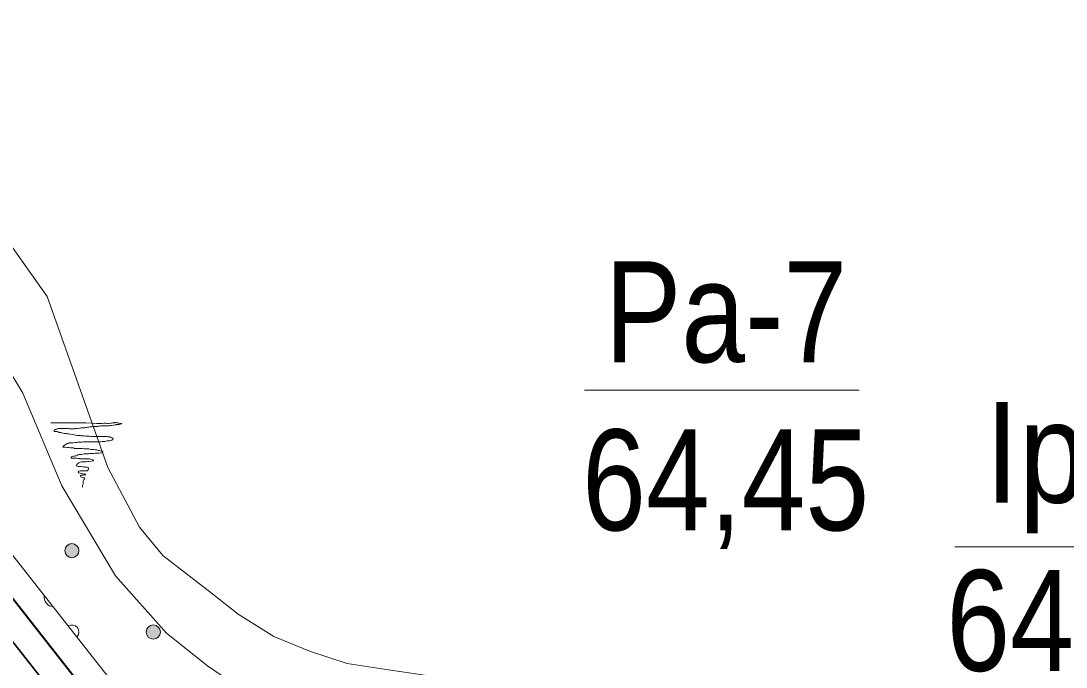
# Model space of a CAD drawing. Extents: x 640104 to 640970, y 6442278 to 6442689.
# Drawn here: x 640852.42 to 640883.5, y 6442565.13 to 6442584.35 of the extents above; entities that cross this region are included whole.
import ezdxf
from ezdxf.enums import TextEntityAlignment as Align

# ---------------------------------------------------------------- set-up
doc = ezdxf.new("R2010")
doc.units = 0
doc.header["$LTSCALE"] = 1.2
doc.linetypes.add('MEDIUM_DASHED', pattern=[4.5, 3, -1.5])
for name, color, linetype, lineweight in [('31', 7, 'Continuous', 13), ('32', 7, 'Continuous', 25), ('35', 7, 'Continuous', 35), ('40', 7, 'Continuous', 13), ('43', 7, 'Continuous', 13), ('45', 7, 'Continuous', 13)]:
    doc.layers.add(name, color=color, linetype=linetype, lineweight=lineweight)

msp = doc.modelspace()

# ---------------------------------------------------------------- hatches: boundary and pattern name
at = {"layer": '45'}
for points in [[(640854.145, 6442568.595, 1), (640853.725, 6442568.595, 1)], [(640856.565, 6442566.175, 1), (640856.145, 6442566.175, 1)]]:
    msp.add_hatch(color=256, dxfattribs=at).paths.add_polyline_path(points)

# ---------------------------------------------------------------- linework, layer by layer
at = {"layer": '31'}
for points in [[(640795.09, 6442584.35), (640814.42, 6442583.6), (640821.25, 6442583.41), (640827.17, 6442582.76), (640831.24, 6442582), (640834.55, 6442580.89), (640839.22, 6442579.33), (640840.63, 6442578.96), (640843.45, 6442578.09), (640845.19, 6442577.33), (640846.17, 6442576.68), (640848.01, 6442574.94), (640849.55, 6442572.33), (640852.14, 6442568.5), (640855.23, 6442564.57), (640856.17, 6442563.88), (640857.88, 6442562.74), (640859.67, 6442561.73), (640862.23, 6442560.67), (640868.09, 6442559.47), (640873.31, 6442558.39), (640877.43, 6442557.25), (640884.28, 6442553.98)], [(640852.17, 6442577.61), (640853.2, 6442576.15), (640855, 6442571.07), (640855.94, 6442569.29), (640856.64, 6442568.45), (640858.08, 6442567.34), (640858.88, 6442566.71), (640859.94, 6442566.04), (640861.03, 6442565.6), (640862.12, 6442565.24), (640863.15, 6442565.08), (640866.9, 6442564.53), (640873.27, 6442563.44), (640875.86, 6442562.92), (640877.83, 6442562.32), (640878.97, 6442561.87), (640880.26, 6442561.22), (640884.27, 6442558.94), (640890.8, 6442555.81), (640895.27, 6442553.94), (640903.34, 6442551), (640905.53, 6442550.44), (640907.99, 6442550.17)], [(640850.57, 6442576.43), (640852.48, 6442573.28), (640853.64, 6442570.52), (640855.23, 6442567.85), (640856.75, 6442566.14), (640857.97, 6442565.17), (640859.03, 6442564.45), (640859.93, 6442564.05), (640860.93, 6442563.61), (640862.7, 6442563.03), (640866.72, 6442562.22), (640869.29, 6442561.77), (640873.32, 6442561.41), (640874.34, 6442561.1), (640876.18, 6442560.47), (640877.9, 6442559.49), (640881, 6442556.73), (640884.28, 6442553.98), (640888.13, 6442551.91), (640890.02, 6442551.1), (640891.92, 6442550.24), (640895.37, 6442548.86), (640901.98, 6442546.85), (640907.61, 6442545.9)]]:
    msp.add_lwpolyline(points, dxfattribs=at)
at = {"layer": '32', "lineweight": 13}
for p, q in [((640869.18, 6442573.37), (640877.35, 6442573.37)), ((640880.19, 6442568.71), (640888.51, 6442568.71))]:
    msp.add_line(p, q, dxfattribs=at)
at = {"layer": '35', "lineweight": 40}
msp.add_lwpolyline([(640795.06, 6442583.55), (640814.39, 6442582.8), (640821.2, 6442582.61), (640827.05, 6442581.97), (640831.04, 6442581.22), (640834.3, 6442580.13), (640838.99, 6442578.56), (640840.41, 6442578.19), (640843.17, 6442577.34), (640844.8, 6442576.63), (640845.67, 6442576.05), (640847.38, 6442574.44), (640848.87, 6442571.9), (640851.49, 6442568.03), (640854.67, 6442564), (640855.71, 6442563.23), (640857.46, 6442562.06), (640859.32, 6442561.01), (640862, 6442559.9), (640867.93, 6442558.69), (640873.12, 6442557.61), (640877.15, 6442556.5), (640883.92, 6442553.26)], dxfattribs=at)
at = {"layer": '35', "linetype": 'MEDIUM_DASHED'}
msp.add_lwpolyline([(640795.03, 6442582.75), (640814.36, 6442582), (640821.14, 6442581.81), (640826.93, 6442581.17), (640830.84, 6442580.45), (640834.04, 6442579.37), (640838.76, 6442577.8), (640840.19, 6442577.42), (640842.89, 6442576.59), (640844.42, 6442575.92), (640845.17, 6442575.42), (640846.75, 6442573.93), (640848.2, 6442571.48), (640850.85, 6442567.56), (640854.11, 6442563.42), (640855.25, 6442562.57), (640857.04, 6442561.37), (640858.97, 6442560.29), (640861.76, 6442559.13), (640867.77, 6442557.91), (640872.93, 6442556.83), (640876.87, 6442555.74), (640883.47, 6442552.59)], dxfattribs=at)
at = {"layer": '40'}
for points in [[(640853.31, 6442572.4), (640853.34, 6442572.4), (640853.4, 6442572.4), (640853.45, 6442572.4), (640853.46, 6442572.4), (640853.52, 6442572.4), (640853.59, 6442572.4), (640853.76, 6442572.4), (640853.85, 6442572.4), (640853.86, 6442572.4), (640853.88, 6442572.4), (640853.92, 6442572.4), (640853.96, 6442572.4), (640854.01, 6442572.4), (640854.06, 6442572.4), (640854.09, 6442572.4), (640854.13, 6442572.4), (640854.16, 6442572.4), (640854.2, 6442572.4), (640854.24, 6442572.4), (640854.27, 6442572.4), (640854.3, 6442572.4), (640854.35, 6442572.4), (640854.52, 6442572.39), (640854.67, 6442572.38), (640854.72, 6442572.38), (640854.75, 6442572.38), (640854.77, 6442572.38), (640854.79, 6442572.38), (640854.83, 6442572.38), (640854.88, 6442572.39), (640854.9, 6442572.39), (640854.92, 6442572.39), (640854.93, 6442572.39), (640854.95, 6442572.39), (640854.99, 6442572.38), (640855, 6442572.38), (640855.03, 6442572.38), (640855.08, 6442572.39), (640855.11, 6442572.39), (640855.14, 6442572.4), (640855.16, 6442572.4), (640855.2, 6442572.4), (640855.21, 6442572.41), (640855.24, 6442572.41), (640855.26, 6442572.41), (640855.28, 6442572.4), (640855.3, 6442572.4), (640855.32, 6442572.39), (640855.34, 6442572.39)], [(640854.08, 6442572.23), (640854.06, 6442572.23), (640854.03, 6442572.23), (640854.01, 6442572.22), (640854, 6442572.22), (640853.98, 6442572.22), (640853.95, 6442572.22), (640853.93, 6442572.22), (640853.91, 6442572.22), (640853.87, 6442572.22), (640853.85, 6442572.22), (640853.82, 6442572.23), (640853.8, 6442572.23), (640853.79, 6442572.23), (640853.77, 6442572.23), (640853.74, 6442572.23), (640853.72, 6442572.23), (640853.68, 6442572.23), (640853.67, 6442572.23), (640853.65, 6442572.23), (640853.62, 6442572.23), (640853.6, 6442572.23), (640853.58, 6442572.23), (640853.56, 6442572.23), (640853.53, 6442572.23), (640853.51, 6442572.22), (640853.49, 6442572.21), (640853.47, 6442572.21), (640853.45, 6442572.2), (640853.44, 6442572.2), (640853.43, 6442572.19), (640853.41, 6442572.18), (640853.41, 6442572.16), (640853.41, 6442572.14), (640853.46, 6442572.14), (640853.49, 6442572.14), (640853.51, 6442572.13), (640853.53, 6442572.13), (640853.55, 6442572.12), (640853.56, 6442572.11), (640853.59, 6442572.11), (640853.62, 6442572.11), (640853.64, 6442572.1), (640853.67, 6442572.09), (640853.71, 6442572.08), (640853.74, 6442572.08), (640853.77, 6442572.08), (640853.79, 6442572.07), (640853.83, 6442572.07), (640853.89, 6442572.06)], [(640855.34, 6442572.39), (640855.36, 6442572.38), (640855.38, 6442572.38), (640855.41, 6442572.38), (640855.42, 6442572.37), (640855.41, 6442572.37), (640855.41, 6442572.37), (640855.39, 6442572.37), (640855.37, 6442572.36), (640855.34, 6442572.35), (640855.32, 6442572.35), (640855.3, 6442572.35), (640855.28, 6442572.35), (640855.26, 6442572.35), (640855.25, 6442572.34), (640855.22, 6442572.34), (640855.18, 6442572.33), (640855.17, 6442572.33), (640855.11, 6442572.32), (640855.08, 6442572.32), (640855.06, 6442572.32), (640855.04, 6442572.31), (640855.02, 6442572.31), (640855, 6442572.31), (640854.97, 6442572.31), (640854.95, 6442572.31), (640854.9, 6442572.31), (640854.87, 6442572.31), (640854.83, 6442572.31), (640854.79, 6442572.31), (640854.76, 6442572.3), (640854.73, 6442572.3), (640854.7, 6442572.29), (640854.67, 6442572.29), (640854.59, 6442572.29), (640854.57, 6442572.29), (640854.55, 6442572.29), (640854.52, 6442572.28), (640854.47, 6442572.28), (640854.43, 6442572.27), (640854.4, 6442572.27), (640854.36, 6442572.26), (640854.33, 6442572.26), (640854.3, 6442572.25), (640854.27, 6442572.25), (640854.26, 6442572.25), (640854.24, 6442572.25), (640854.21, 6442572.25), (640854.19, 6442572.24), (640854.17, 6442572.24), (640854.1, 6442572.23), (640854.08, 6442572.23)], [(640853.89, 6442572.06), (640853.96, 6442572.05), (640854.01, 6442572.04), (640854.04, 6442572.03), (640854.09, 6442572.02), (640854.13, 6442572.02), (640854.17, 6442572.02), (640854.2, 6442572.02), (640854.22, 6442572.01), (640854.27, 6442572.01), (640854.3, 6442572.01), (640854.34, 6442572), (640854.38, 6442572), (640854.42, 6442572), (640854.46, 6442572), (640854.51, 6442571.99), (640854.54, 6442571.99), (640854.55, 6442571.99), (640854.59, 6442571.99), (640854.63, 6442571.99), (640854.67, 6442571.99), (640854.72, 6442571.99), (640854.76, 6442571.99), (640854.79, 6442571.99), (640854.83, 6442571.99), (640854.85, 6442571.99), (640854.88, 6442571.99), (640854.91, 6442571.99), (640854.94, 6442571.99), (640854.97, 6442571.99), (640854.99, 6442571.98), (640855.06, 6442571.98), (640855.09, 6442571.96), (640855.12, 6442571.95), (640855.14, 6442571.95), (640855.16, 6442571.94), (640855.16, 6442571.92), (640855.15, 6442571.9), (640855.14, 6442571.9), (640855.13, 6442571.89), (640855.12, 6442571.88), (640855.09, 6442571.87), (640855.05, 6442571.86), (640854.98, 6442571.86), (640854.91, 6442571.84), (640854.88, 6442571.84), (640854.83, 6442571.84), (640854.79, 6442571.83), (640854.74, 6442571.83), (640854.67, 6442571.83), (640854.58, 6442571.83), (640854.49, 6442571.83)], [(640854.49, 6442571.83), (640854.45, 6442571.83), (640854.42, 6442571.83), (640854.37, 6442571.83), (640854.34, 6442571.83), (640854.31, 6442571.83), (640854.27, 6442571.83), (640854.23, 6442571.82), (640854.14, 6442571.82), (640854.1, 6442571.82), (640854.07, 6442571.81), (640854.03, 6442571.81), (640853.97, 6442571.8), (640853.91, 6442571.8), (640853.88, 6442571.8), (640853.85, 6442571.8), (640853.84, 6442571.79), (640853.82, 6442571.78), (640853.8, 6442571.78), (640853.79, 6442571.78), (640853.77, 6442571.77), (640853.76, 6442571.76), (640853.73, 6442571.74), (640853.71, 6442571.73), (640853.7, 6442571.72), (640853.68, 6442571.71), (640853.68, 6442571.7), (640853.67, 6442571.69), (640853.66, 6442571.68), (640853.67, 6442571.67), (640853.69, 6442571.67), (640853.72, 6442571.67), (640853.74, 6442571.67), (640853.8, 6442571.66), (640853.84, 6442571.66), (640853.89, 6442571.65), (640853.95, 6442571.65), (640853.98, 6442571.65), (640854.01, 6442571.63), (640854.04, 6442571.63), (640854.12, 6442571.63), (640854.19, 6442571.63), (640854.24, 6442571.63), (640854.3, 6442571.62), (640854.37, 6442571.62), (640854.44, 6442571.62), (640854.5, 6442571.6), (640854.54, 6442571.6), (640854.59, 6442571.6), (640854.63, 6442571.59)], [(640854.63, 6442571.59), (640854.66, 6442571.59), (640854.68, 6442571.59), (640854.72, 6442571.57), (640854.76, 6442571.57), (640854.78, 6442571.56), (640854.81, 6442571.55), (640854.84, 6442571.54), (640854.85, 6442571.54), (640854.85, 6442571.51), (640854.84, 6442571.51), (640854.83, 6442571.5), (640854.81, 6442571.5), (640854.75, 6442571.49), (640854.72, 6442571.49), (640854.7, 6442571.49), (640854.67, 6442571.49), (640854.63, 6442571.49), (640854.58, 6442571.48), (640854.56, 6442571.48), (640854.54, 6442571.48), (640854.47, 6442571.48), (640854.43, 6442571.47), (640854.42, 6442571.47), (640854.39, 6442571.47), (640854.37, 6442571.47), (640854.34, 6442571.47), (640854.3, 6442571.47), (640854.26, 6442571.46), (640854.22, 6442571.45), (640854.19, 6442571.45), (640854.17, 6442571.45), (640854.15, 6442571.45), (640854.13, 6442571.44), (640854.1, 6442571.44), (640854.09, 6442571.43), (640854.06, 6442571.42), (640854.05, 6442571.42), (640854.03, 6442571.42), (640854.01, 6442571.41), (640853.98, 6442571.41), (640853.95, 6442571.4), (640853.92, 6442571.39), (640853.91, 6442571.38), (640853.91, 6442571.35), (640853.93, 6442571.35), (640853.97, 6442571.35), (640854.01, 6442571.35), (640854.06, 6442571.35), (640854.08, 6442571.35), (640854.13, 6442571.34), (640854.16, 6442571.34)], [(640854.16, 6442571.34), (640854.17, 6442571.33), (640854.19, 6442571.33), (640854.22, 6442571.33), (640854.25, 6442571.33), (640854.27, 6442571.33), (640854.33, 6442571.33), (640854.37, 6442571.33), (640854.39, 6442571.33), (640854.41, 6442571.33), (640854.43, 6442571.33), (640854.46, 6442571.33), (640854.49, 6442571.32), (640854.51, 6442571.31), (640854.54, 6442571.3), (640854.56, 6442571.3), (640854.58, 6442571.29), (640854.58, 6442571.27), (640854.52, 6442571.26), (640854.44, 6442571.25), (640854.41, 6442571.25), (640854.36, 6442571.24), (640854.33, 6442571.24), (640854.29, 6442571.24), (640854.25, 6442571.24), (640854.22, 6442571.24), (640854.18, 6442571.23), (640854.14, 6442571.21), (640854.13, 6442571.2), (640854.1, 6442571.18), (640854.09, 6442571.17), (640854.08, 6442571.16), (640854.07, 6442571.14), (640854.06, 6442571.12), (640854.07, 6442571.12), (640854.1, 6442571.11), (640854.13, 6442571.1), (640854.2, 6442571.1), (640854.25, 6442571.09), (640854.28, 6442571.09), (640854.31, 6442571.08), (640854.34, 6442571.08), (640854.39, 6442571.08), (640854.43, 6442571.06), (640854.43, 6442571.03), (640854.43, 6442571.02), (640854.42, 6442571), (640854.39, 6442570.97), (640854.37, 6442570.97), (640854.34, 6442570.97), (640854.3, 6442570.97), (640854.25, 6442570.97), (640854.22, 6442570.97), (640854.18, 6442570.97), (640854.13, 6442570.96), (640854.13, 6442570.94), (640854.12, 6442570.93), (640854.13, 6442570.91), (640854.15, 6442570.91), (640854.21, 6442570.89), (640854.25, 6442570.88), (640854.27, 6442570.88), (640854.3, 6442570.87), (640854.33, 6442570.87), (640854.35, 6442570.85), (640854.34, 6442570.85), (640854.31, 6442570.85), (640854.27, 6442570.84), (640854.22, 6442570.84), (640854.21, 6442570.84), (640854.19, 6442570.83), (640854.19, 6442570.81), (640854.2, 6442570.79), (640854.21, 6442570.79), (640854.23, 6442570.78), (640854.25, 6442570.77), (640854.28, 6442570.76), (640854.31, 6442570.76), (640854.31, 6442570.73), (640854.3, 6442570.72), (640854.3, 6442570.7), (640854.28, 6442570.69), (640854.27, 6442570.67), (640854.27, 6442570.65), (640854.27, 6442570.63), (640854.27, 6442570.61), (640854.27, 6442570.59), (640854.27, 6442570.57), (640854.26, 6442570.55), (640854.25, 6442570.53), (640854.25, 6442570.51), (640854.25, 6442570.49), (640854.25, 6442570.48), (640854.25, 6442570.5)]]:
    msp.add_lwpolyline(points, dxfattribs=at)
at = {"layer": '43'}
msp.add_arc((640853.411, 6442567.218), 0.3, 171.51, 264.9115, dxfattribs=at)
at = {"layer": '45'}
for centre in [(640853.935, 6442568.595), (640856.355, 6442566.175)]:
    msp.add_circle(centre, 0.21, dxfattribs=at)
msp.add_arc((640853.935, 6442566.175), 0.21, 315.8139, 120.6077, dxfattribs=at)

# ---------------------------------------------------------------- texts
at = {"layer": '32'}
for s, width, p in [('Pa-7', 0.85, (640873.385, 6442574.2)), ('Ip-4', 0.9, (640884.205, 6442570.02)), ('64,45', 0.85, (640873.375, 6442569.2)), ('64,00', 0.85, (640884.205, 6442565.02))]:
    msp.add_text(s, height=3, dxfattribs=dict(at, width=width)).set_placement(p, align=Align.CENTER)

doc.saveas('drawing.dxf')
